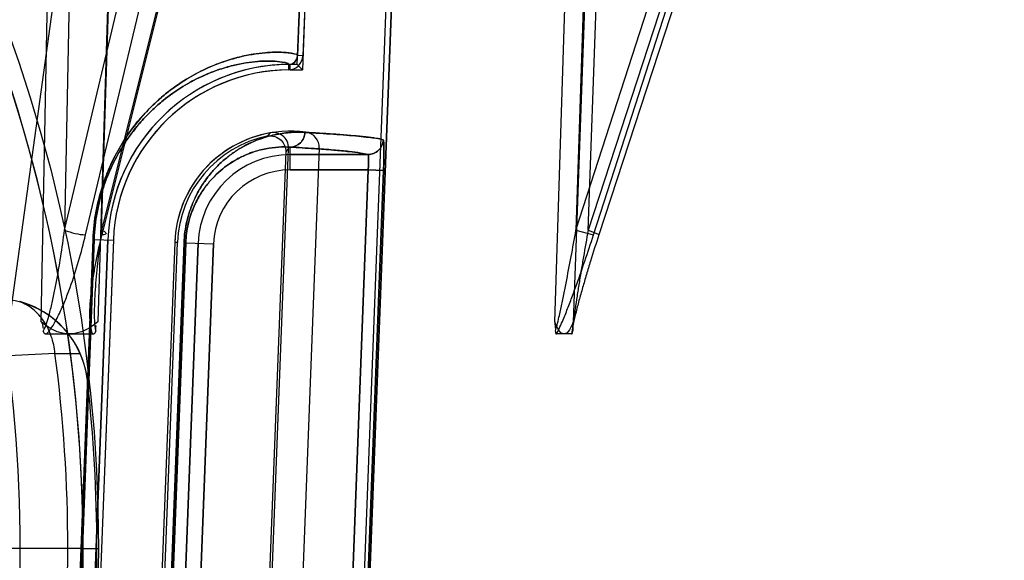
# Model space of a CAD drawing. Header units: millimetres. Extents: x 0 to 297, y 0 to 210.
# Tile 385 of 438: x 240.867 to 241.06, y 159.032 to 159.137. Entities that reach past the tile are written whole.
import ezdxf

# ---------------------------------------------------------------- set-up
doc = ezdxf.new("R2010")
doc.units = ezdxf.units.MM
doc.header["$LTSCALE"] = 16.335
doc.layers.get('0').update_dxf_attribs({"linetype": 'CONTINUOUS'})
for name, color, linetype in [('AXES_REF', 7, 'CONTINUOUS'), ('INTFCLR_1', 7, 'CONTINUOUS'), ('INTFCLR_144815', 7, 'CONTINUOUS'), ('INTFCLR_72935', 7, 'CONTINUOUS')]:
    doc.layers.add(name, color=color, linetype=linetype)

msp = doc.modelspace()

# ---------------------------------------------------------------- linework, layer by layer
at = {"color": 7, "linetype": 'Continuous'}
for radius in [5.8174969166, 5.817, 5.7797484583]:
    msp.add_circle((241.4979109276, 154.8339782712), radius, dxfattribs=at)
msp.add_arc((241.4979109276, 154.8339782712), 5.76, 278.2771290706, 261.7228709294, dxfattribs=at)
at = {"layer": 'AXES_REF', "color": 7, "linetype": 'Continuous'}
msp.add_arc((241.4979109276, 154.8339782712), 5.892, 113.0826660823, 66.91733391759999, dxfattribs=at)
at = {"layer": 'AXES_REF', "color": 9, "linetype": 'Continuous'}
msp.add_arc((241.4979109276, 154.8339782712), 5.3067073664, 94.4118118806, 85.5881881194, dxfattribs=at)
at = {"layer": 'INTFCLR_1', "color": 6, "linetype": 'Continuous'}
for p, q in [((240.9298379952, 159.3519896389), (240.9213735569, 159.1304414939)), ((240.9308945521, 159.3519326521), (240.9224307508, 159.1304011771)), ((240.9156164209, 158.5359899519), (240.9467576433, 159.3510800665)), ((240.9166743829, 158.5359697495), (240.9478142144, 159.351023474)), ((240.9256283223, 159.1123584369), (240.9186349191, 158.9293131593)), ((240.8843069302, 159.0943657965), (240.8788052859, 158.9503657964)), ((240.8853648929, 159.0943456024), (240.8798632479, 158.9503456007)), ((240.8973561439, 159.0938874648), (240.8918544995, 158.9498874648))]:
    msp.add_line(p, q, dxfattribs=at)
at = {"layer": 'INTFCLR_1', "color": 9, "linetype": 'Continuous'}
for p, q in [((240.9224307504, 159.1304011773), (240.9213735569, 159.1304414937)), ((240.9195938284, 159.1287100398), (240.9196049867, 159.1276521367)), ((240.919970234, 159.1080753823), (240.919970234, 159.1125277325)), ((240.9351349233, 159.1110749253), (240.919970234, 159.1110749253)), ((240.919970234, 159.1080753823), (240.9352082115, 159.1080753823)), ((240.9285501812, 158.9339715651), (240.9352082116, 159.1080753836)), ((240.9315451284, 158.9338570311), (240.9382032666, 159.1079608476)), ((240.9352082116, 159.1080753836), (240.9382032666, 159.1079608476)), ((240.8813943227, 159.0944893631), (240.8759139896, 158.9504884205)), ((240.8761248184, 158.9504884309), (240.8816017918, 159.0944893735)), ((240.8813943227, 159.0944893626), (240.8816017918, 159.0944893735)), ((240.8816017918, 159.0944893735), (240.8853648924, 159.094345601)), ((240.8991873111, 159.0938048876), (240.8937046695, 158.9498039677)), ((240.8940394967, 158.9498039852), (240.8995170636, 159.0938049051)), ((240.901931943, 159.0937126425), (240.8964302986, 158.9497126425)), ((240.8991873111, 159.0938048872), (240.8995170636, 159.0938049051)), ((240.9049292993, 159.0935981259), (240.8994276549, 158.9495981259)), ((240.8995170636, 159.0938049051), (240.9049292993, 159.0935981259))]:
    msp.add_line(p, q, dxfattribs=at)
at = {"layer": 'INTFCLR_1', "color": 6, "linetype": 'Continuous'}
for centre, radius, start, end in [((240.9195747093, 159.1305100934), 0.0018001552, 270.6077550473, 357.8160633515), ((240.919970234, 159.093023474), 0.03568855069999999, 90.60430726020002, 177.8120294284), ((240.9195747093, 159.1305100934), 0.0028581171, 270.6069808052, 357.8160603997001), ((240.919970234, 159.093023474), 0.0346305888, 90.60430654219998, 177.8120270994), ((240.919970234, 159.093023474), 0.0226305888, 82.21149370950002, 177.8120295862), ((240.922630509, 159.1124729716), 0.003, 357.8120301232, 82.2114937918)]:
    msp.add_arc(centre, radius, start, end, dxfattribs=at)
at = {"layer": 'INTFCLR_1', "color": 9, "linetype": 'Continuous'}
for radius, start, end in [(0.0180514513, 89.99999998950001, 177.8120294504), (0.0150519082, 90.00000006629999, 177.8120297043)]:
    msp.add_arc((240.919970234, 159.093023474), radius, start, end, dxfattribs=at)
for points, knots in [([(240.9213735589, 159.130441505), (240.9213767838, 159.1305255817), (240.9210969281, 159.1307088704), (240.9202211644, 159.1309245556), (240.9187547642, 159.1310857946), (240.9168757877, 159.1311077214), (240.9148920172, 159.1310000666), (240.9125405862, 159.1307044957), (240.9103532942, 159.1302560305), (240.9084215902, 159.129733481), (240.9062179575, 159.1290286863), (240.9032288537, 159.1278207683), (240.8994125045, 159.1257755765), (240.8965063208, 159.1237216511), (240.8945119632, 159.1220448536), (240.8930512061, 159.1207209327), (240.8912044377, 159.1188360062), (240.8894406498, 159.1167022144), (240.8880483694, 159.1147636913), (240.886605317, 159.1125309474), (240.8852702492, 159.1100517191), (240.8840850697, 159.107323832), (240.8832561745, 159.1050440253), (240.8825393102, 159.1025892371), (240.8817669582, 159.0990774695), (240.881464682, 159.0963380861), (240.8813943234, 159.0944893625)], [0, 0, 0, 0, 0.004166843, 0.0132326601, 0.0478814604, 0.0743897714, 0.1069938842, 0.1459556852, 0.1917372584, 0.2174125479, 0.2450350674, 0.3062784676, 0.3767752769, 0.4590278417, 0.4819270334, 0.5057988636, 0.5566382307, 0.6124649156, 0.6427089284, 0.6747950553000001, 0.7440799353, 0.7818305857, 0.8220218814, 0.8641331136, 0.9083783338, 1, 1, 1, 1]), ([(240.9195938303, 159.128710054), (240.9196040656, 159.1289589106), (240.91831181, 159.1291872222), (240.9171851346, 159.1293591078), (240.9153077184, 159.1293907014), (240.9134545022, 159.1292965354), (240.9112120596, 159.1290232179), (240.909138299, 159.1286021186), (240.9073032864, 159.1281089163), (240.9052098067, 159.1274419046), (240.9023689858, 159.126295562), (240.8987411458, 159.1243502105), (240.895603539, 159.1221286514), (240.8930012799, 159.1198493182), (240.8909367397, 159.1177363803), (240.8892591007, 159.115700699), (240.8879346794, 159.113850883), (240.8865614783, 159.1117193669), (240.8852911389, 159.1093523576), (240.8841633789, 159.1067478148), (240.8833744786, 159.1045706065), (240.8826921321, 159.1022261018), (240.8819568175, 159.0988716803), (240.8816689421, 159.0962552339), (240.8816017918, 159.0944893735)], [0, 0, 0, 0, 0.0129590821, 0.0475293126, 0.07394866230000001, 0.1064438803, 0.1452824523, 0.1909325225, 0.2165414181, 0.2440987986, 0.305222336, 0.3756264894, 0.4578355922, 0.504605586, 0.5554782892, 0.6113713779, 0.641663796, 0.6738102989, 0.7432547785, 0.7811073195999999, 0.8214170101, 0.8636615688, 0.908054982, 1, 1, 1, 1]), ([(240.9228320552, 159.1154127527), (240.9219437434, 159.1154622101), (240.9200843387, 159.1154528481), (240.9171875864, 159.1150725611), (240.9140779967, 159.114223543), (240.9114057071, 159.1130393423), (240.9092054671, 159.1117188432), (240.9074652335, 159.1104445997), (240.9057149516, 159.1088737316), (240.9039823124, 159.1069399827), (240.9026352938, 159.1050121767), (240.9016248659, 159.1032084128), (240.9008936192, 159.101641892), (240.9002440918, 159.0999010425), (240.8997137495, 159.0979978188), (240.8993378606, 159.0959475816), (240.8992149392, 159.094530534), (240.8991873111, 159.0938048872)], [0, 0, 0, 0, 0.07491115, 0.1561199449, 0.2453271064, 0.345430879, 0.4010944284, 0.4611556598, 0.5267563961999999, 0.59876223, 0.6793164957, 0.7241863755, 0.7727217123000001, 0.8247304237, 0.8804609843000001, 0.9388567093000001, 1, 1, 1, 1]), ([(240.9199702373, 159.1125196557), (240.9206895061, 159.1125238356), (240.9221932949, 159.1131727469), (240.922803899, 159.1146718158), (240.9228320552, 159.1154127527)], [0, 0, 0, 0, 0.4924043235, 1, 1, 1, 1]), ([(240.9381277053, 159.1139599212), (240.9380957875, 159.1132129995), (240.9374319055, 159.111685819), (240.9358801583, 159.1110792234), (240.9351349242, 159.1110776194)], [0, 0, 0, 0, 0.5007929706, 1, 1, 1, 1]), ([(240.9382032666, 159.1079608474), (240.9382180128, 159.1083464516), (240.9382439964, 159.1091045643), (240.9382713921, 159.1102033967), (240.9382895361, 159.1112918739), (240.938283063, 159.1122724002), (240.9382794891, 159.1131452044), (240.9382050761, 159.1136045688), (240.9381963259, 159.1139398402), (240.9381277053, 159.1139599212)], [0, 0, 0, 0, 0.1923988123, 0.3780628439, 0.5486260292, 0.7331187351, 0.8743091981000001, 0.9643516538, 1, 1, 1, 1]), ([(240.9199702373, 159.1125196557), (240.9192065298, 159.1125692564), (240.9176061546, 159.1125789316), (240.9151090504, 159.1122658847), (240.91242396, 159.1115465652), (240.9101135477, 159.1105301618), (240.9082098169, 159.109391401), (240.9067019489, 159.1082890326), (240.9051844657, 159.1069270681), (240.9036814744, 159.1052475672), (240.9025120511, 159.1035708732), (240.9016351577, 159.1020010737), (240.9009997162, 159.1006363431), (240.9004356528, 159.0991199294), (240.8999747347, 159.0974608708), (240.8996480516, 159.0956732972), (240.8995410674, 159.0944376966), (240.8995170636, 159.0938049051)], [0, 0, 0, 0, 0.0743534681, 0.1550331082, 0.2437926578, 0.3435243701, 0.3990981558, 0.4590751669, 0.5247074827, 0.5968389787, 0.6775819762, 0.7227186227, 0.7714095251, 0.8236901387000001, 0.8797311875, 0.9384776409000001, 1, 1, 1, 1]), ([(240.919970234, 159.1125277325), (240.9215184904, 159.112440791), (240.9243487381, 159.1122700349), (240.9281913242, 159.1119872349), (240.9312311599, 159.1117076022), (240.9334594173, 159.1114265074), (240.9346741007, 159.1112109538), (240.9351349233, 159.1110749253)], [0, 0, 0, 0, 0.3050970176, 0.5578258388, 0.7581134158, 0.9054662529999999, 1, 1, 1, 1]), ([(240.9352082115, 159.1080753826), (240.935223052, 159.1082683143), (240.9352731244, 159.1090274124), (240.9353197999, 159.1100324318), (240.9352597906, 159.1107491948), (240.9352046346, 159.1110666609), (240.9351349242, 159.1110776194)], [0, 0, 0, 0, 0.1915218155, 0.760651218, 0.9301555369, 1, 1, 1, 1])]:
    msp.add_open_spline(points, degree=3, knots=knots, dxfattribs=at)
at = {"layer": 'INTFCLR_1', "color": 6, "linetype": 'Continuous'}
msp.add_open_spline([(240.9381273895, 159.1139599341), (240.9376877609, 159.1140886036), (240.9365614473, 159.1142910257), (240.9345828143, 159.1145466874), (240.9320797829, 159.114788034), (240.9292009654, 159.1150158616), (240.9260782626, 159.1152253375), (240.9239279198, 159.115351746), (240.922832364, 159.1154127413)], degree=3, knots=[0, 0, 0, 0, 0.08936447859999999, 0.222530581, 0.389450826, 0.5797688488, 0.7859384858, 1, 1, 1, 1], dxfattribs=at)
at = {"layer": 'INTFCLR_144815', "color": 9, "linetype": 'Continuous'}
for p, q in [((240.8588985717, 159.033990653), (240.9140105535, 159.4333639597)), ((240.8758101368, 159.0963134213), (240.9344813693, 159.3430044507)), ((240.8799375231, 159.0953909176), (240.939047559, 159.3439269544)), ((240.9446759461, 159.3430044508), (240.8830682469, 159.0963134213)), ((240.9451722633, 159.3439269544), (240.8831037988, 159.0953909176)), ((240.9758323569, 159.0963134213), (241.055470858, 159.3430044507)), ((241.0588334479, 159.3430044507), (240.9782263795, 159.0963134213)), ((240.9792802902, 159.0953909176), (241.0595144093, 159.3439269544)), ((241.0615345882, 159.3439269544), (240.9803246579, 159.0953909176)), ((240.8712622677, 159.0783400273), (240.8763654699, 159.340187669)), ((240.8805512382, 159.3401091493), (240.8758101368, 159.0963134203)), ((240.8905131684, 159.3401876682), (240.8823140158, 159.0783401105)), ((240.8830682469, 159.0963134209), (240.890711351, 159.3401091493)), ((240.9716747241, 159.0783400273), (240.9800253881, 159.340187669)), ((240.9846918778, 159.3401876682), (240.9753200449, 159.0783401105)), ((240.98360339, 159.3401091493), (240.9758323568, 159.0963134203)), ((240.9782263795, 159.0963134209), (240.9869546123, 159.3401091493)), ((240.9758323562, 159.0963134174), (240.9792802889, 159.0953909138)), ((240.9782263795, 159.0963134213), (240.980403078, 159.0954078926)), ((240.980403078, 159.0954078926), (240.9803246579, 159.0953909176)), ((240.8739514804, 159.072154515), (240.8788974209, 159.0721321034)), ((240.8803036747, 159.0668938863), (240.8803080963, 159.0668542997))]:
    msp.add_line(p, q, dxfattribs=at)
at = {"layer": 'INTFCLR_144815', "color": 6, "linetype": 'Continuous'}
for p, q in [((240.9716747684, 159.0783401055), (240.9717761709, 159.0771434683)), ((240.9718028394, 159.0765273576), (240.971803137, 159.0765220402)), ((240.9751904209, 159.0764972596), (240.9751910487, 159.076508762)), ((240.9751916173, 159.0765199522), (240.9751921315, 159.0765308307)), ((240.9751925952, 159.0765413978), (240.9751930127, 159.0765516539)), ((240.9751930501, 159.0765518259), (240.9752524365, 159.0777460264)), ((240.8722910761, 159.0759782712), (240.8812852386, 159.0759782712)), ((240.9718050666, 159.076487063), (240.9718054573, 159.076480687)), ((240.9718058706, 159.0764741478), (240.9718063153, 159.0764674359)), ((240.9718067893, 159.0764605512), (240.9718072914, 159.0764534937)), ((240.9718078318, 159.0764462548), (240.9718084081, 159.0764388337)), ((240.971809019, 159.0764312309), (240.9718096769, 159.0764234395)), ((240.9749807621, 159.0759782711), (240.9720141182, 159.0759782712)), ((240.879458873, 159.0339782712), (240.8635696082, 159.0339782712)), ((240.8794588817, 159.0339782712), (240.8824588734, 159.0339782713)), ((240.8794589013, 159.0339782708), (240.8824588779, 159.033978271))]:
    msp.add_line(p, q, dxfattribs=at)
for points in [[(240.8716475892, 159.0765519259), (240.8716479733, 159.0765472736), (240.8716484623, 159.07654249), (240.8716490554, 159.0765375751), (240.8716497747, 159.0765325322)], [(240.8716523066, 159.0765165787), (240.8716531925, 159.0765109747), (240.87165413, 159.0765052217)], [(240.8716551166, 159.0764993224), (240.8716561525, 159.0764932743), (240.8716572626, 159.076487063), (240.8716584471, 159.076480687), (240.8716597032, 159.0764741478), (240.8716610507, 159.0764674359), (240.8716624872, 159.0764605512), (240.8716640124, 159.0764534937), (240.8716656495, 159.0764462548), (240.8716673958, 159.0764388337), (240.8716692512, 159.0764312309), (240.8716712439, 159.0764234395), (240.8716733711, 159.0764154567), (240.8716756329, 159.0764072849), (240.8716780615, 159.0763989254), (240.8716806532, 159.0763903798), (240.8716834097, 159.076381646), (240.8716863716, 159.076372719), (240.8716895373, 159.0763635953), (240.8716929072, 159.0763542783), (240.8716965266, 159.0763447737), (240.8717003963, 159.0763350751), (240.8717045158, 159.0763251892), (240.8717089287, 159.0763151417), (240.8717136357, 159.0763049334), (240.8717186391, 159.0762945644), (240.871723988, 159.0762840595), (240.8717296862, 159.0762734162), (240.8717357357, 159.0762626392), (240.8717421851, 159.0762517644), (240.8717490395, 159.0762407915), (240.8717563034, 159.0762297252), (240.8717640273, 159.0762186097), (240.8717722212, 159.0762074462), (240.8717808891, 159.0761962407), (240.8717900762, 159.0761850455), (240.8717997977, 159.076173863), (240.8718100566, 159.0761627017), (240.8718208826, 159.0761516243), (240.8718322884, 159.0761406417), (240.8718442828, 159.0761297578), (240.8718568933, 159.0761190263), (240.8718701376, 159.076108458), (240.8718840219, 159.0760980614), (240.8718985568, 159.0760878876), (240.8719137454, 159.0760779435), (240.8719296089, 159.0760682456), (240.8719461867, 159.0760588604), (240.8719635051, 159.0760497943), (240.871981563, 159.0760410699), (240.8720003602, 159.0760327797), (240.8720198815, 159.0760249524), (240.8720401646, 159.0760175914), (240.8720612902, 159.0760107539), (240.8720832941, 159.0760044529), (240.8721061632, 159.0759987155), (240.8721299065, 159.0759936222), (240.8721545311, 159.0759891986), (240.8721800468, 159.0759854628), (240.8722064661, 159.0759824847), (240.8722337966, 159.0759803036), (240.87226204, 159.0759789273), (240.8722911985, 159.0759783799)], [(240.8812852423, 159.0759782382), (240.8813195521, 159.0759788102), (240.8813526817, 159.0759805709), (240.8813846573, 159.0759835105), (240.8814155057, 159.0759876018), (240.8814452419, 159.0759927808), (240.8814738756, 159.0759989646), (240.8815014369, 159.0760061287), (240.8815279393, 159.0760142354), (240.8815533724, 159.0760231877), (240.881577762, 159.0760329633), (240.8816011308, 159.0760435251), (240.8816234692, 159.0760547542), (240.8816448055, 159.0760666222), (240.8816651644, 159.0760791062), (240.8816845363, 159.0760920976), (240.8817029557, 159.076105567), (240.8817204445, 159.0761195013), (240.8817369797, 159.076133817), (240.8817525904, 159.0761485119), (240.881767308, 159.0761635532), (240.8817811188, 159.0761788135), (240.8817940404, 159.0761942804), (240.8818061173, 159.0762099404), (240.8818173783, 159.0762256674), (240.8818278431, 159.0762414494), (240.8818375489, 159.0762572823), (240.8818465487, 159.0762730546), (240.8818548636, 159.0762887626), (240.8818625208, 159.0763044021), (240.8818695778, 159.0763198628), (240.8818760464, 159.0763351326), (240.8818819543, 159.0763502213), (240.8818873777, 159.0763650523), (240.881892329, 159.0763796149), (240.8818968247, 159.0763939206), (240.881900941, 159.0764079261), (240.8819046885, 159.0764216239), (240.8819080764, 159.0764350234), (240.881911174, 159.0764481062), (240.8819139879, 159.0764608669), (240.8819165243, 159.0764733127), (240.8819188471, 159.0764854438), (240.881920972, 159.07649726), (240.8819228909, 159.0765087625), (240.881924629, 159.0765199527), (240.8819261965, 159.0765308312), (240.8819275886, 159.0765413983), (240.8819288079, 159.0765516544)], [(240.9718018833, 159.0765519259), (240.9718019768, 159.0765472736), (240.9718021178, 159.07654249), (240.9718023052, 159.0765375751), (240.9718025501, 159.0765325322), (240.9718047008, 159.0764932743)], [(240.9718103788, 159.0764154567), (240.9718111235, 159.0764072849), (240.9718119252, 159.0763989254)], [(240.9718127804, 159.0763903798), (240.9718136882, 159.076381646), (240.9718146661, 159.076372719), (240.971815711, 159.0763635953), (240.9718168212, 159.0763542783), (240.9718180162, 159.0763447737), (240.9718192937, 159.0763350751), (240.971820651, 159.0763251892), (240.9718221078, 159.0763151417), (240.9718236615, 159.0763049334), (240.9718253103, 159.0762945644), (240.9718270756, 159.0762840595), (240.9718289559, 159.0762734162), (240.9718309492, 159.0762626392), (240.9718330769, 159.0762517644), (240.9718353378, 159.0762407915), (240.9718377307, 159.0762297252), (240.9718402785, 159.0762186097), (240.9718429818, 159.0762074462), (240.9718458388, 159.0761962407), (240.9718488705, 159.0761850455), (240.9718520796, 159.076173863), (240.9718554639, 159.0761627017), (240.9718590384, 159.0761516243), (240.9718628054, 159.0761406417), (240.9718667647, 159.0761297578), (240.9718709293, 159.0761190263), (240.9718753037, 159.076108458), (240.9718798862, 159.0760980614), (240.9718846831, 159.0760878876), (240.9718896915, 159.0760779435), (240.9718949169, 159.0760682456), (240.9719003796, 159.0760588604), (240.9719060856, 159.0760497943), (240.9719120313, 159.0760410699), (240.9719182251, 159.0760327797), (240.9719246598, 159.0760249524), (240.9719313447, 159.0760175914), (240.9719383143, 159.0760107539), (240.9719455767, 159.0760044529), (240.9719531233, 159.0759987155), (240.9719609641, 159.0759936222), (240.9719690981, 159.0759891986), (240.9719775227, 159.0759854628), (240.9719862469, 159.0759824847), (240.9719952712, 159.0759803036), (240.9720045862, 159.0759789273), (240.9720141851, 159.0759783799)], [(240.9749807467, 159.0759782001), (240.9749920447, 159.075978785), (240.9750029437, 159.075980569), (240.9750134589, 159.0759835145), (240.9750236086, 159.0759876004), (240.9750334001, 159.0759927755), (240.9750428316, 159.075998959), (240.9750519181, 159.0760061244), (240.9750606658, 159.0760142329), (240.9750690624, 159.0760231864), (240.9750771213, 159.0760329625), (240.9750848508, 159.0760435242), (240.9750922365, 159.0760547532), (240.9750992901, 159.076066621), (240.9751060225, 159.0760791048), (240.9751124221, 159.0760920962), (240.9751185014, 159.0761055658), (240.9751242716, 159.0761195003), (240.975129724, 159.0761338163), (240.9751348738, 159.0761485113), (240.9751397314, 159.0761635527), (240.9751442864, 159.0761788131), (240.975148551, 159.07619428), (240.9751525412, 159.07620994), (240.9751562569, 159.076225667), (240.9751597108, 159.076241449), (240.9751629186, 159.0762572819), (240.9751658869, 159.0762730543), (240.9751686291, 159.0762887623), (240.9751711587, 159.0763044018), (240.9751734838, 159.0763198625), (240.9751756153, 159.0763351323), (240.9751775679, 159.076350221), (240.9751793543, 159.076365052), (240.9751809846, 159.0763796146), (240.9751824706, 159.0763939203), (240.975183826, 159.0764079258), (240.9751850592, 159.0764216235), (240.9751861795, 159.076435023), (240.9751871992, 159.0764481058), (240.975188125, 159.0764608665), (240.9751889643, 159.0764733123), (240.9751897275, 159.0764854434)]]:
    msp.add_lwpolyline(points, dxfattribs=at)
at = {"layer": 'INTFCLR_144815', "color": 9, "linetype": 'Continuous'}
msp.add_circle((240.5857431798, 159.0339782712), 0.2967156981, dxfattribs=at)
for centre, radius, start, end in [((240.5857431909, 159.0340306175), 0.2937157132, 359.9897853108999, 180.0102113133), ((240.5857431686, 159.0340306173), 0.2937157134, 359.9897887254, 89.9999978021), ((241.0929994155, 154.6532925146), 4.4242879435, 92.8378929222, 93.10722035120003), ((240.5857431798, 159.0339782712), 0.2907257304, 352.4544928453, 7.545507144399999), ((240.5857431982, 159.0339259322), 0.2937157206, 179.9897901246, 0.0102146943), ((240.5857431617, 159.033925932), 0.2937157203, 270.0000035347, 0.0102099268)]:
    msp.add_arc(centre, radius, start, end, dxfattribs=at)
at = {"layer": 'INTFCLR_144815', "color": 6, "linetype": 'Continuous'}
for centre, radius, start, end in [((240.5857431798, 159.0339782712), 0.2814304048, 350.0000000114, 10.0000000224), ((240.8624241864, 159.0648597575), 0.0179947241, 6.3648645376, 88.4911023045), ((240.862412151, 159.0649133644), 0.017996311, 23.6481381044, 75.071295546), ((240.8623721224, 159.0648877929), 0.0180434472, 6.3836754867, 23.67153408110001), ((240.5857431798, 159.0339782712), 0.2963938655, 353.627751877, 6.3722481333)]:
    msp.add_arc(centre, radius, start, end, dxfattribs=at)
at = {"layer": 'INTFCLR_144815', "color": 9, "linetype": 'Continuous'}
for points, knots in [([(240.8716475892, 159.0765519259), (240.8722210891, 159.0774777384), (240.8726022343, 159.0789802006), (240.8732157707, 159.0812626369), (240.8736858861, 159.0833680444), (240.8743679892, 159.0867818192), (240.8750970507, 159.0911005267), (240.8755871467, 159.0945724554), (240.8758101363, 159.0963134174)], [0, 0, 0, 0, 0.1613637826, 0.2239692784, 0.3512732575, 0.4804980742, 0.7399356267, 1, 1, 1, 1]), ([(240.8758101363, 159.0963134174), (240.8764699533, 159.0960135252), (240.8778376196, 159.0956192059), (240.8792466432, 159.0953829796), (240.8799375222, 159.0953909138)], [0, 0, 0, 0, 0.5119541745, 1, 1, 1, 1]), ([(240.8830682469, 159.0963134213), (240.8828251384, 159.0945767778), (240.8824936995, 159.0919721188), (240.8821266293, 159.0885032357), (240.8818965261, 159.0859274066), (240.8817197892, 159.0833820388), (240.881632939, 159.0812858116), (240.8816157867, 159.0796410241), (240.8816638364, 159.0782054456), (240.8817183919, 159.0771519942), (240.8819288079, 159.0765516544)], [0, 0, 0, 0, 0.2649502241, 0.3966542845, 0.527024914, 0.6556767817, 0.7820849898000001, 0.844097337, 0.9038837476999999, 1, 1, 1, 1]), ([(240.8830682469, 159.0963134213), (240.8832961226, 159.0962092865), (240.8835968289, 159.0960662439), (240.883965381, 159.0957388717), (240.8839327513, 159.0956128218)], [0, 0, 0, 0, 0.6580283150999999, 1, 1, 1, 1]), ([(240.9718018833, 159.0765519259), (240.972140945, 159.0775510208), (240.9724464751, 159.0789981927), (240.9729556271, 159.0812701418), (240.9733922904, 159.0833722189), (240.9740772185, 159.086789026), (240.9748978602, 159.0911072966), (240.9755251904, 159.0945741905), (240.9758323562, 159.0963134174)], [0, 0, 0, 0, 0.1568931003, 0.219136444, 0.3463863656, 0.4760847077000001, 0.737365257, 1, 1, 1, 1]), ([(240.9782263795, 159.0963134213), (240.9779125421, 159.0945750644), (240.9774530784, 159.0919695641), (240.9768660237, 159.0885023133), (240.9764438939, 159.0859266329), (240.9760434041, 159.0833820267), (240.9757329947, 159.0812857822), (240.9755059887, 159.0796432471), (240.9753299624, 159.0782097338), (240.9752052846, 159.0771836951), (240.9751930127, 159.0765516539)], [0, 0, 0, 0, 0.2649737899, 0.3968563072, 0.5274972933, 0.6564868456, 0.7832435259, 0.845380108, 0.9051742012, 1, 1, 1, 1]), ([(240.872291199, 159.0759783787), (240.873085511, 159.0767769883), (240.873900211, 159.0781738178), (240.875027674, 159.0803924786), (240.8759372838, 159.0824877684), (240.8772286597, 159.085879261), (240.8786052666, 159.0901740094), (240.8795236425, 159.0936507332), (240.8799375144, 159.0953909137)], [0, 0, 0, 0, 0.160886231, 0.2261073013, 0.3563318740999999, 0.4865621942, 0.7445063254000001, 1, 1, 1, 1]), ([(240.8831038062, 159.0953909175), (240.8826758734, 159.093669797), (240.8820932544, 159.0910828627), (240.881467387, 159.0876236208), (240.881088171, 159.0850589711), (240.8808150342, 159.0825236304), (240.8807044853, 159.0804322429), (240.8807278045, 159.0787910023), (240.8808428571, 159.0774370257), (240.8810325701, 159.0764766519), (240.8812852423, 159.0759782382)], [0, 0, 0, 0, 0.2702304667, 0.403811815, 0.5355721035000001, 0.6651771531, 0.7922010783, 0.8545306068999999, 0.9148557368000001, 1, 1, 1, 1]), ([(240.8839327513, 159.0956128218), (240.8839218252, 159.0955706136), (240.883688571, 159.0953483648), (240.8833560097, 159.0953880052), (240.8831038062, 159.0953909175)], [0, 0, 0, 0, 0.1473852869, 1, 1, 1, 1]), ([(240.972014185, 159.0759783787), (240.9725249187, 159.0768705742), (240.9731013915, 159.078227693), (240.974003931, 159.0804110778), (240.9748135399, 159.082504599), (240.9760713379, 159.0859034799), (240.9775744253, 159.0901993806), (240.9787205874, 159.0936571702), (240.9792802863, 159.0953909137)], [0, 0, 0, 0, 0.1486760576, 0.2123721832, 0.3418561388, 0.4731908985, 0.7365222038, 1, 1, 1, 1]), ([(240.9803246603, 159.0953909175), (240.9797605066, 159.0936643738), (240.9789360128, 159.0910741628), (240.9778858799, 159.0876206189), (240.9771343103, 159.0850569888), (240.976425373, 159.0825240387), (240.9758787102, 159.0804352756), (240.9754853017, 159.0787972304), (240.9751976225, 159.0774589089), (240.9750228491, 159.0765225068), (240.9749807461, 159.0759781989)], [0, 0, 0, 0, 0.2703740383, 0.404600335, 0.5373063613, 0.6680337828, 0.7961096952, 0.8586947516, 0.9187358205, 1, 1, 1, 1]), ([(240.8739514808, 159.072154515), (240.8738483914, 159.0732930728), (240.8733781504, 159.0755180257), (240.8719043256, 159.0785087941), (240.8697767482, 159.0808882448), (240.8679792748, 159.0819501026), (240.8670482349, 159.0823019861)], [0, 0, 0, 0, 0.2662787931, 0.5236181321, 0.7681696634, 1, 1, 1, 1])]:
    msp.add_open_spline(points, degree=3, knots=knots, dxfattribs=at)
at = {"layer": 'INTFCLR_144815', "color": 7, "linetype": 'Continuous'}
for points, knots in [([(240.8767881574, 159.0759782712), (240.8760738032, 159.0759773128), (240.8749599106, 159.0761704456), (240.8735340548, 159.0767658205), (240.8723851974, 159.0774411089), (240.8716442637, 159.078017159), (240.8712622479, 159.0783401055)], [0, 0, 0, 0, 0.3497364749, 0.5415831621, 0.7550952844, 1, 1, 1, 1]), ([(240.8823140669, 159.0783401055), (240.881932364, 159.0780164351), (240.8811851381, 159.0774369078), (240.8800283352, 159.076757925), (240.8786007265, 159.0761671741), (240.8774940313, 159.0759759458), (240.8767881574, 159.0759782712)], [0, 0, 0, 0, 0.2450074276, 0.4618609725, 0.6544268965, 1, 1, 1, 1]), ([(240.9734974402, 159.0759782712), (240.9730571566, 159.0759764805), (240.9722440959, 159.076908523), (240.9718863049, 159.0777979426), (240.9716747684, 159.0783401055)], [0, 0, 0, 0, 0.4307013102, 1, 1, 1, 1]), ([(240.975320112, 159.0783401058), (240.9751079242, 159.0777942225), (240.9747496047, 159.0769057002), (240.9739341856, 159.0759739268), (240.9734974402, 159.0759782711)], [0, 0, 0, 0, 0.5728187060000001, 1, 1, 1, 1]), ([(240.975320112, 159.0783401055), (240.9751077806, 159.0777942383), (240.9747496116, 159.0769056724), (240.9739341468, 159.0759739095), (240.9734974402, 159.0759782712)], [0, 0, 0, 0, 0.5728558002, 1, 1, 1, 1])]:
    msp.add_open_spline(points, degree=3, knots=knots, dxfattribs=at)
at = {"layer": 'INTFCLR_144815', "color": 6, "linetype": 'Continuous'}
for points in [[(240.8712622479, 159.0783401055), (240.8715750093, 159.0780721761), (240.8715206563, 159.0775523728), (240.8715696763, 159.0771434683)], [(240.8819288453, 159.0765518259), (240.881971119, 159.076904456), (240.8818119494, 159.0773754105), (240.8820818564, 159.0776062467)]]:
    msp.add_open_spline(points, degree=3, dxfattribs=at)
at = {"layer": 'INTFCLR_72935', "color": 6, "linetype": 'Continuous'}
for p, q in [((240.9213074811, 159.1287120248), (240.9298379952, 159.3519896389)), ((240.9308942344, 159.3519243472), (240.9223257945, 159.127654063)), ((240.9156160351, 158.5359798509), (240.9467579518, 159.3510881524)), ((240.9478142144, 159.351023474), (240.9166743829, 158.5359697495)), ((240.9213074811, 159.1287120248), (240.919970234, 159.1287120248)), ((240.9213074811, 159.1287120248), (240.9223257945, 159.1276540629)), ((240.9199702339, 159.1276540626), (240.9223257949, 159.1276540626)), ((240.919070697, 159.1116273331), (240.9121521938, 158.9305424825)), ((240.9126515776, 158.9298637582), (240.919620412, 159.1122659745)), ((240.8788052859, 158.9503657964), (240.8843069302, 159.0943657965)), ((240.885365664, 159.0943657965), (240.8798640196, 158.9503657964)), ((240.8973561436, 159.0938874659), (240.8918544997, 158.9498874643)), ((240.8923794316, 158.9498774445), (240.897881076, 159.0938774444))]:
    msp.add_line(p, q, dxfattribs=at)
at = {"layer": 'INTFCLR_72935', "color": 9, "linetype": 'Continuous'}
for p, q in [((240.919970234, 159.1276540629), (240.919970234, 159.1287120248)), ((240.919970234, 159.1080753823), (240.919970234, 159.1125277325)), ((240.919970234, 159.1110749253), (240.9351349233, 159.1110749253)), ((240.9352082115, 159.1080753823), (240.919970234, 159.1080753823)), ((240.9352082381, 159.1080753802), (240.928550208, 158.9339715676)), ((240.9382032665, 159.1079608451), (240.9315451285, 158.9338570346)), ((240.9382032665, 159.1079608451), (240.9352082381, 159.1080753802)), ((240.8759139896, 158.9504884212), (240.8813943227, 159.0944893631)), ((240.8816017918, 159.0944893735), (240.8761248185, 158.9504884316)), ((240.8813943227, 159.0944893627), (240.8816017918, 159.0944893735)), ((240.8816017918, 159.0944893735), (240.8853648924, 159.094345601)), ((240.8978806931, 159.093867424), (240.8973561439, 159.0938874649)), ((240.8937046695, 158.9498039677), (240.8991873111, 159.093804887)), ((240.8995170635, 159.0938049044), (240.8940394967, 158.9498039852)), ((240.8964302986, 158.9497126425), (240.901931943, 159.0937126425)), ((240.8995170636, 159.0938049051), (240.8991873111, 159.0938048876)), ((240.8994276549, 158.9495981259), (240.9049292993, 159.0935981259)), ((240.8995170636, 159.0938049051), (240.9049292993, 159.0935981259))]:
    msp.add_line(p, q, dxfattribs=at)
at = {"layer": 'INTFCLR_72935', "color": 6, "linetype": 'Continuous'}
for radius, start, end in [(0.03568855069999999, 89.9999999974, 177.8120294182), (0.0346305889, 90.0000001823, 177.8120270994), (0.0226305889, 99.7791963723, 177.81202681), (0.0221056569, 101.7282908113, 177.8120294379)]:
    msp.add_arc((240.919970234, 159.093023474), radius, start, end, dxfattribs=at)
at = {"layer": 'INTFCLR_72935', "color": 9, "linetype": 'Continuous'}
for centre, radius, start, end in [((240.9568697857, 159.0744291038), 0.05772796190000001, 134.8928095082, 135.8102475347), ((240.9568904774, 159.0796296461), 0.0495397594, 138.7922956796, 139.7668778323), ((240.919970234, 159.093023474), 0.0180514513, 90.0000000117, 177.8120294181), ((240.919970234, 159.093023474), 0.0150519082, 90.00000006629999, 177.8120297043)]:
    msp.add_arc(centre, radius, start, end, dxfattribs=at)
for points, knots in [([(240.8813943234, 159.0944893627), (240.8814645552, 159.0963347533), (240.8818586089, 159.0999125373), (240.8829452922, 159.1041845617), (240.8840750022, 159.1072983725), (240.8852559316, 159.110022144), (240.8865863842, 159.1124980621), (240.888025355, 159.1147299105), (240.8894201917, 159.1166763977), (240.8911926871, 159.1188237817), (240.8933688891, 159.1210457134), (240.896104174, 159.1234363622), (240.8994017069, 159.1257690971), (240.9026972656, 159.1275365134), (240.9051508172, 159.1285976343), (240.9073247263, 159.1294088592), (240.9105771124, 159.1303720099), (240.9140161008, 159.1309543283), (240.9168859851, 159.1311077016), (240.9188580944, 159.1310865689), (240.9200245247, 159.1309042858), (240.9213833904, 159.1306977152), (240.921373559, 159.1304415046)], [0, 0, 0, 0, 0.09150010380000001, 0.1776264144, 0.2177294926, 0.2555236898, 0.3246493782, 0.3566684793, 0.3870545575, 0.4432568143, 0.4944327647, 0.5409820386, 0.6231102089, 0.6939411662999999, 0.7258385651, 0.7555142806, 0.8088356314, 0.8939150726, 0.9265156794, 0.9529318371, 0.9872961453, 1, 1, 1, 1]), ([(240.8816017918, 159.0944893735), (240.881668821, 159.0962520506), (240.881955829, 159.0988637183), (240.8826884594, 159.1022110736), (240.8833678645, 159.1045498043), (240.8841538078, 159.1067235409), (240.8852775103, 159.1093241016), (240.8865434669, 159.1116879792), (240.8879127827, 159.1138186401), (240.8892396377, 159.1156760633), (240.8909255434, 159.1177246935), (240.8929954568, 159.1198438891), (240.8955962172, 159.1221224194), (240.8987309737, 159.1243441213), (240.9018641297, 159.1260254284), (240.9041960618, 159.1270330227), (240.9062612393, 159.1278019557), (240.9093499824, 159.1287123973), (240.9126147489, 159.129256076), (240.9153397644, 159.1293913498), (240.9172079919, 159.1293568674), (240.9183274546, 159.1291864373), (240.9196039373, 159.128955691), (240.9195938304, 159.1287100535)], [0, 0, 0, 0, 0.0917842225, 0.1360970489, 0.1782041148, 0.2184084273, 0.2562887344, 0.3255446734, 0.3576106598, 0.3880326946, 0.4442782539, 0.4954661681, 0.5420028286, 0.6240531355, 0.6947612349, 0.7265873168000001, 0.7561881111, 0.8093550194, 0.8941409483, 0.9266188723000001, 0.9529352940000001, 0.9872078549, 1, 1, 1, 1]), ([(240.8991873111, 159.0938048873), (240.8992146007, 159.0945216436), (240.8993362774, 159.0959341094), (240.8997090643, 159.0979778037), (240.9002385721, 159.0998837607), (240.9008839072, 159.1016181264), (240.9016109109, 159.1031806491), (240.9023932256, 159.1045824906), (240.9032133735, 159.1058401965), (240.9043059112, 159.1073006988), (240.9057099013, 159.1088685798), (240.9074567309, 159.110437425), (240.9091886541, 159.1117072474), (240.9113790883, 159.1130251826), (240.9140477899, 159.1142130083), (240.9171653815, 159.1150688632), (240.9200751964, 159.1154526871), (240.9219420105, 159.1154623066), (240.9228320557, 159.1154127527)], [0, 0, 0, 0, 0.0603917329, 0.1191479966, 0.1746695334, 0.2267256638, 0.2747796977, 0.319630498, 0.3617782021, 0.4011015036, 0.4731155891, 0.5385576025, 0.5984479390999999, 0.6536487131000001, 0.7535648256, 0.8432655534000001, 0.9249457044, 1, 1, 1, 1]), ([(240.9228320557, 159.1154127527), (240.9228038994, 159.1146718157), (240.9221932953, 159.1131727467), (240.9206895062, 159.1125238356), (240.9199702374, 159.1125196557)], [0, 0, 0, 0, 0.5075956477, 1, 1, 1, 1]), ([(240.9351349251, 159.1110803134), (240.935879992, 159.1110814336), (240.9374316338, 159.1116868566), (240.9380957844, 159.1132134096), (240.9381277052, 159.1139599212)], [0, 0, 0, 0, 0.4992876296, 1, 1, 1, 1]), ([(240.9381277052, 159.1139599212), (240.9381745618, 159.1139462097), (240.9382016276, 159.1137324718), (240.9382854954, 159.1131959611), (240.9382855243, 159.1121168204), (240.938284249, 159.1103043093), (240.9382389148, 159.1088930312), (240.9382032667, 159.107960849)], [0, 0, 0, 0, 0.024337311, 0.08368444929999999, 0.3011463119, 0.5349725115, 1, 1, 1, 1]), ([(240.8995170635, 159.0938049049), (240.8995408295, 159.0944299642), (240.8996466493, 159.0956616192), (240.8999706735, 159.0974434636), (240.9004308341, 159.0991047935), (240.9009913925, 159.1006158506), (240.9016230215, 159.1019770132), (240.9024995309, 159.1035517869), (240.9036722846, 159.1052369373), (240.9051801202, 159.1069225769), (240.9066946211, 159.1082828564), (240.9081952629, 159.1093813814), (240.9100905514, 159.1105179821), (240.9123978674, 159.1115375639), (240.9150898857, 159.1122628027), (240.9175982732, 159.1125788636), (240.9192050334, 159.1125693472), (240.9199702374, 159.1125196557)], [0, 0, 0, 0, 0.0607709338, 0.1198849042, 0.1757119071, 0.2280346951, 0.2762914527, 0.3213530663, 0.4030101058, 0.4751449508, 0.5406176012, 0.6004288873, 0.6555438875, 0.7550944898, 0.8443495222, 0.9255007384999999, 1, 1, 1, 1]), ([(240.9351349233, 159.1110749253), (240.9346738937, 159.1112109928), (240.9334587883, 159.111426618), (240.9312299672, 159.1117077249), (240.9281898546, 159.1119873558), (240.9243476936, 159.1122700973), (240.9215180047, 159.1124408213), (240.919970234, 159.1125277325)], [0, 0, 0, 0, 0.0945749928, 0.2419709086, 0.4422842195, 0.6949987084, 1, 1, 1, 1]), ([(240.9351349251, 159.1110803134), (240.9352234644, 159.1110666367), (240.9352609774, 159.1106438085), (240.9353085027, 159.1101103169), (240.9352767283, 159.1091412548), (240.9352372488, 159.1084537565), (240.9352082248, 159.1080753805)], [0, 0, 0, 0, 0.0886475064, 0.3052152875, 0.624502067, 1, 1, 1, 1])]:
    msp.add_open_spline(points, degree=3, knots=knots, dxfattribs=at)
at = {"layer": 'INTFCLR_72935', "color": 6, "linetype": 'Continuous'}
msp.add_open_spline([(240.9195938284, 159.1287100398), (240.9201376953, 159.1287157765), (240.9210182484, 159.1289240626), (240.9210390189, 159.129467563)], degree=3, dxfattribs=at)
for points, knots in [([(240.919620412, 159.1122659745), (240.91963876, 159.112746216), (240.9194343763, 159.1137313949), (240.9182960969, 159.1151292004), (240.9168968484, 159.1154580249), (240.9161263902, 159.1153252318)], [0, 0, 0, 0, 0.2757428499, 0.5514264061, 1, 1, 1, 1]), ([(240.9228323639, 159.1154127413), (240.9237987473, 159.1153589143), (240.9256644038, 159.1152498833), (240.9283785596, 159.1150727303), (240.9309010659, 159.1148835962), (240.9331977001, 159.1146872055), (240.9355847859, 159.1144197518), (240.9372130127, 159.1142274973), (240.9381273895, 159.1139599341)], [0, 0, 0, 0, 0.1888411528, 0.3646278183, 0.5306524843, 0.6824449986, 0.8141169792, 1, 1, 1, 1]), ([(240.9154767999, 159.1146676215), (240.9159568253, 159.1147672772), (240.9169801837, 159.1147236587), (240.9185663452, 159.1137956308), (240.9191011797, 159.112425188), (240.919070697, 159.1116273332)], [0, 0, 0, 0, 0.2761907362, 0.5501968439, 1, 1, 1, 1])]:
    msp.add_open_spline(points, degree=3, knots=knots, dxfattribs=at)

doc.saveas('drawing.dxf')
